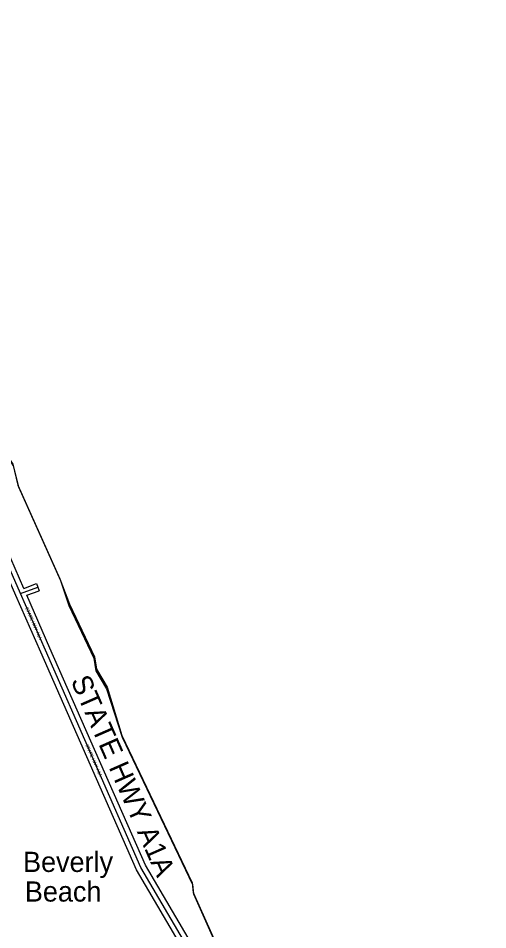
# Model space of a CAD drawing. Extents: x 457167 to 656239, y 1787309 to 1969297.
# Drawn here: x 609182 to 612906, y 1883212 to 1890438 of the extents above; entities that cross this region are included whole.
import ezdxf

# ---------------------------------------------------------------- set-up
doc = ezdxf.new("R2010")
doc.units = 0
for name, color, linetype in [('Level 22', 7, 'Continuous'), ('Level 23', 7, 'Continuous'), ('Level 28', 7, 'Continuous'), ('Level 31', 7, 'Continuous'), ('Level 32', 7, 'Continuous'), ('Level 34', 7, 'Continuous'), ('Level 44', 7, 'Continuous'), ('Level 5', 7, 'Continuous'), ('Level 8', 7, 'Continuous')]:
    doc.layers.add(name, color=color, linetype=linetype)

msp = doc.modelspace()

# ---------------------------------------------------------------- linework, layer by layer
at = {"layer": 'Level 22'}
for p, q in [((609200.54, 1885876.751), (608980.758, 1886376.303)), ((609397.493, 1885428.5), (609200.54, 1885876.751))]:
    msp.add_line(p, q, dxfattribs=at)
msp.add_lwpolyline([(611201.657, 1881561.173), (611076.937, 1881803.143), (611027.207, 1881978.112), (611002.099, 1881994.871), (610985.679, 1882094.89), (610636.745, 1882887.317), (610154.584, 1883705.368), (609397.493, 1885428.5)], dxfattribs=at)
at = {"layer": 'Level 23'}
msp.add_line((609434.114, 1885444.591), (609250.108, 1885863.375), dxfattribs=at)
for points in [[(609225.924, 1885918.381), (609016.98, 1886393.299), (609005.79, 1886418.683), (608997.559, 1886485.98), (608801.433, 1886909.392)], [(609360.871, 1885412.409), (609162.974, 1885862.807), (608952.701, 1886340.745)], [(611238.639, 1881576.728), (611114.322, 1881817.92), (611061.659, 1882003.211), (611038.756, 1882018.496), (611024.33, 1882106.371), (610672.403, 1882905.596), (610190.25, 1883723.633), (609434.115, 1885444.591)], [(611164.672, 1881545.617), (611039.553, 1881788.366), (610992.756, 1881953.014), (610965.44, 1881971.245), (610947.028, 1882083.409), (610601.088, 1882869.039), (610118.918, 1883687.103), (609360.871, 1885412.41)]]:
    msp.add_lwpolyline(points, dxfattribs=at)
at = {"layer": 'Level 31'}
msp.add_line((609200.54, 1885876.751), (609337.052, 1885928.215), dxfattribs=at)
at = {"layer": 'Level 32'}
for p, q in [((609225.924, 1885918.381), (609326.469, 1885956.286)), ((609326.469, 1885956.286), (609347.634, 1885900.142)), ((609250.107, 1885863.375), (609347.634, 1885900.142))]:
    msp.add_line(p, q, dxfattribs=at)
at = {"layer": 'Level 5'}
msp.add_lwpolyline([(607392.243, 1890773.254), (607608.473, 1890306.194), (607591.733, 1890239.532), (607816.323, 1889789.112), (608223.832, 1888855.012), (608240.404, 1888754.98), (609005.726, 1887228.576), (609088.801, 1886978.421), (609138.753, 1886903.32), (609180.266, 1886736.566), (609512.911, 1885994.27), (609587.745, 1885794.095), (609787.364, 1885377.086), (609803.936, 1885277.013), (609887.139, 1885135.201), (610003.456, 1884751.592), (610560.721, 1883583.916), (610568.993, 1883508.885), (612157.467, 1879955.897), (612905.834, 1878221.256)], dxfattribs=at)
at = {"layer": 'Level 8'}
msp.add_lwpolyline([(608732.216, 1886963.989), (609093.221, 1886965.991), (609142.224, 1886890.989), (609184.226, 1886723.986), (609516.242, 1885981.969), (609582.245, 1885781.965), (609782.254, 1885364.956), (609798.256, 1885264.953), (609882.259, 1885122.951), (610006.267, 1884738.941), (610563.292, 1883570.916), (610571.293, 1883495.915), (611436.334, 1881551.871), (611201.33, 1881560.871), (610659.323, 1881528.867), (610198.316, 1881538.865), (610176.315, 1881545.865), (610149.315, 1881539.865), (609519.306, 1881546.861), (609122.3, 1881551.86), (609097.3, 1881551.86), (607413.198, 1886953.981), (607647.201, 1886955.983), (608732.216, 1886963.989)], dxfattribs=at)

# ---------------------------------------------------------------- texts
at = {"layer": 'Level 28'}
msp.add_text('STATE HWY A1A', height=160, rotation=293.7186667, dxfattribs=at).set_placement((609596.237, 1885186.49))
at = {"layer": 'Level 34'}
for rotation, p in [(293.7192444, (609237.18, 1885762.291)), (293.7186667, (609714.203, 1884676.601))]:
    msp.add_text('STATE HWY A1A', height=25, rotation=rotation, dxfattribs=at).set_placement(p)
at = {"layer": 'Level 44'}
for s, p in [('Beverly', (609220.854, 1883670.567)), ('Beach', (609235.179, 1883435.751))]:
    msp.add_text(s, height=160, dxfattribs=at).set_placement(p)

doc.saveas('drawing.dxf')
